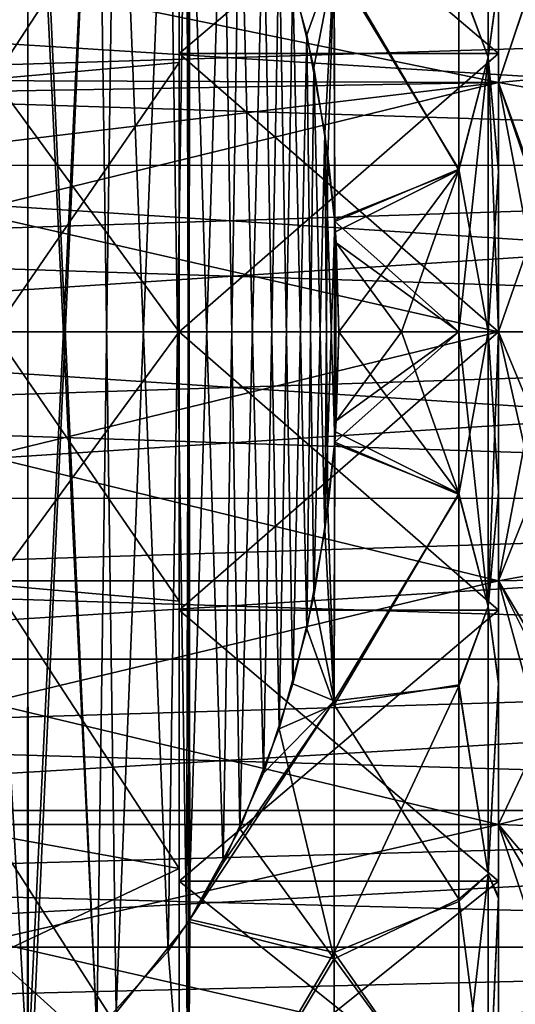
# Model space of a CAD drawing. Header units: metres. Extents: x -62 to 150, y -92 to 92.
# Tile 457 of 656: x -28.24 to -25.13, y 55.79 to 61.96. Entities that reach past the tile are written whole.
import ezdxf

# ---------------------------------------------------------------- set-up
doc = ezdxf.new("R2010")
doc.units = ezdxf.units.M
doc.layers.add('solid_500615', color=7, linetype='CONTINUOUS')

msp = doc.modelspace()

# ---------------------------------------------------------------- linework, layer by layer
at = {"layer": 'solid_500615'}
for points in [[(-28.18671, 55.300964, 4.830354), (-28.189392, 64.701851, 4.830354), (-28.733845, 64.931824, 4.830354)], [(-28.18671, 55.300964, 4.830354), (-28.733845, 64.931824, 4.830354), (-28.288675, 55.243332, 4.830354)], [(-28.733847, 55.068172, -19.169645), (-28.288675, 64.756668, -19.169645), (-28.18671, 64.699036, -19.169645)], [(-28.733847, 55.068172, -19.169645), (-28.18671, 64.699036, -19.169645), (-28.189392, 55.298145, -19.169645)], [(-27.755503, 55.619003, 4.830354), (-28.166155, 64.687965, 4.830354), (-28.189392, 64.701851, 4.830354)], [(-27.755503, 55.619003, 4.830354), (-28.189392, 64.701851, 4.830354), (-28.18671, 55.300964, 4.830354)], [(-28.189392, 55.298145, -19.169645), (-28.18671, 64.699036, -19.169645), (-27.755503, 64.380997, -19.169645)], [(-27.755503, 55.619003, 4.830354), (-27.635214, 64.264885, 4.830354), (-28.166155, 64.687965, 4.830354)], [(-28.166155, 55.312035, -19.169645), (-28.189392, 55.298145, -19.169645), (-27.755503, 64.380997, -19.169645)], [(-27.635214, 55.735111, -19.169645), (-28.166155, 55.312035, -19.169645), (-27.755503, 64.380997, -19.169645)], [(-27.635214, 55.735111, -19.169645), (-27.755503, 64.380997, -19.169645), (-27.308895, 63.882172, -19.169645)], [(-27.308895, 56.117828, 4.830354), (-27.635214, 64.264885, 4.830354), (-27.755503, 55.619003, 4.830354)], [(-27.308895, 56.117828, 4.830354), (-27.194193, 63.716572, 4.830354), (-27.635214, 64.264885, 4.830354)], [(-27.635214, 55.735111, -19.169645), (-27.308895, 63.882172, -19.169645), (-27.194193, 56.283428, -19.169645)], [(-27.194193, 56.283428, -19.169645), (-27.308895, 63.882172, -19.169645), (-27.172483, 63.683041, -19.169645)], [(-27.172485, 56.316959, 4.830354), (-27.194193, 63.716572, 4.830354), (-27.308895, 56.117828, 4.830354)], [(-27.172485, 56.316959, 4.830354), (-27.181791, 63.697727, 4.830354), (-27.194193, 63.716572, 4.830354)], [(-27.194193, 56.283428, -19.169645), (-27.172483, 63.683041, -19.169645), (-27.181791, 56.302273, -19.169645)], [(-26.965176, 56.671593, 4.830354), (-26.859846, 63.114033, 4.830354), (-27.181791, 63.697727, 4.830354)], [(-26.965176, 56.671593, 4.830354), (-27.181791, 63.697727, 4.830354), (-27.172485, 56.316959, 4.830354)], [(-27.181791, 56.302273, -19.169645), (-27.172483, 63.683041, -19.169645), (-26.965176, 63.328407, -19.169645)], [(-27.239401, 61.744419, -17.625076), (-25.239401, 61.744419, -17.625076), (-25.239401, 63.442001, -17.195189)], [(-27.239401, 63.442001, -17.195189), (-27.239401, 61.744419, -17.625076), (-25.239401, 63.442001, -17.195189)], [(-27.239401, 63.442001, 2.855896), (-25.239401, 63.442001, 2.855896), (-25.239401, 61.744419, 3.285784)], [(-27.239401, 61.744419, 3.285784), (-27.239401, 63.442001, 2.855896), (-25.239401, 61.744419, 3.285784)], [(-27.239401, 63.363636, -17.092283), (-27.239401, 61.744419, -17.625076), (-27.239401, 63.442001, -17.195189)], [(-27.239401, 63.363815, 2.75293), (-27.239401, 63.442001, 2.855896), (-27.239401, 61.744419, 3.285784)], [(-25.239401, 62.207039, -17.583706), (-25.239401, 63.442001, -17.195189), (-25.239401, 61.744419, -17.625076)], [(-25.239401, 62.19754, 3.246425), (-25.239401, 61.744419, 3.285784), (-25.239401, 63.442001, 2.855896)], [(-25.303986, 61.720669, -18.033531), (-25.489401, 62.221382, -18.256483), (-25.303986, 63.398972, -17.630606)], [(-25.303986, 63.398972, 3.291314), (-25.489401, 62.21167, 3.919134), (-25.303986, 61.720669, 3.694239)], [(-25.303986, 63.398972, 3.291314), (-25.303986, 61.720669, 3.694239), (-25.239401, 62.19754, 3.246425)], [(-25.303986, 61.720669, -18.033531), (-25.303986, 63.398972, -17.630606), (-25.239401, 62.207039, -17.583706)], [(-28.401403, 63.153675, 1.595791), (-27.239401, 63.363815, 2.75293), (-28.401384, 61.5854, 2.009953)], [(-28.401386, 61.585289, -16.349264), (-27.239401, 63.363636, -17.092283), (-28.401402, 63.153496, -15.935147)], [(-28.401386, 61.585289, -16.349264), (-27.239401, 61.688381, -17.509977), (-27.239401, 63.363636, -17.092283)], [(-28.401384, 61.5854, 2.009953), (-27.239401, 63.363815, 2.75293), (-27.239401, 61.688488, 3.170666)], [(-27.239401, 61.688488, 3.170666), (-27.239401, 63.363815, 2.75293), (-27.239401, 61.744419, 3.285784)], [(-27.239401, 63.363636, -17.092283), (-27.239401, 61.688381, -17.509977), (-27.239401, 61.744419, -17.625076)], [(-26.859846, 56.885967, -19.169645), (-27.181791, 56.302273, -19.169645), (-26.965176, 63.328407, -19.169645)], [(-26.859846, 56.885967, -19.169645), (-26.965176, 63.328407, -19.169645), (-26.712803, 62.766254, -19.169645)], [(-25.239401, 63.088299, -17.18166), (-25.239401, 61.561592, -17.530121), (-31.6394, 62.876225, -17.244631)], [(-25.239401, 63.088299, 2.842368), (-31.6394, 62.365692, 3.037289), (-31.6394, 61.58474, 3.187314)], [(-25.239401, 61.561592, 3.190829), (-25.239401, 63.088299, 2.842368), (-31.6394, 61.58474, 3.187314)], [(-26.712803, 57.233746, 4.830354), (-26.859846, 63.114033, 4.830354), (-26.965176, 56.671593, 4.830354)], [(-26.712803, 57.233746, 4.830354), (-26.613733, 62.488091, 4.830354), (-26.859846, 63.114033, 4.830354)], [(-25.239401, 61.561592, 3.190829), (-24.971188, 62.36937, 3.195344), (-25.239401, 63.088299, 2.842368)], [(-25.239401, 63.088299, -17.18166), (-25.001766, 62.269215, -17.53895), (-25.239401, 61.561592, -17.530121)], [(-25.239401, 61.561592, -17.530121), (-31.6394, 61.452126, -17.54603), (-31.6394, 62.876225, -17.244631)], [(-26.613733, 57.511909, -19.169645), (-26.859846, 56.885967, -19.169645), (-26.712803, 62.766254, -19.169645)], [(-26.613733, 57.511909, -19.169645), (-26.712803, 62.766254, -19.169645), (-26.528456, 62.207058, -19.169645)], [(-26.528456, 57.792942, 4.830354), (-26.613733, 62.488091, 4.830354), (-26.712803, 57.233746, 4.830354)], [(-26.613733, 62.488091, 4.830354), (-26.440823, 61.861526, 4.830354), (-26.2693, 62.338181, 4.62304)], [(-26.528456, 57.792942, 4.830354), (-26.440823, 61.861526, 4.830354), (-26.613733, 62.488091, 4.830354)], [(-26.440823, 61.861526, 4.830354), (-26.327074, 61.243999, 4.830354), (-26.2693, 62.338181, 4.62304)], [(-26.327074, 61.243999, 4.830354), (-26.266951, 60.702625, 4.830354), (-26.2693, 62.338181, 4.62304)], [(-26.2693, 62.338181, 4.62304), (-25.489401, 61.013512, 4.092029), (-25.489401, 62.21167, 3.919134)], [(-26.2693, 62.338181, 4.62304), (-26.266951, 60.702625, 4.830354), (-25.489401, 61.013512, 4.092029)], [(-25.239401, 61.561592, 3.190829), (-24.971022, 61.588135, 3.343526), (-24.971188, 62.36937, 3.195344)], [(-26.397306, 61.655701, -19.169645), (-26.528456, 62.207058, -19.169645), (-26.2693, 62.312042, -18.967485)], [(-26.397306, 61.655701, -19.169645), (-26.2693, 62.312042, -18.967485), (-26.308676, 61.107727, -19.169645)], [(-26.308676, 61.107727, -19.169645), (-26.2693, 62.312042, -18.967485), (-26.266109, 60.691746, -19.169645)], [(-26.2693, 62.312042, -18.967485), (-25.489401, 62.221382, -18.256483), (-25.489401, 61.018581, -18.430862)], [(-26.266109, 60.691746, -19.169645), (-26.2693, 62.312042, -18.967485), (-25.489401, 61.018581, -18.430862)], [(-25.239401, 61.561592, -17.530121), (-25.001766, 62.269215, -17.53895), (-24.986061, 61.515606, -17.684746)], [(-26.613733, 57.511909, -19.169645), (-26.528456, 62.207058, -19.169645), (-26.440823, 58.138474, -19.169645)], [(-26.440823, 58.138474, -19.169645), (-26.528456, 62.207058, -19.169645), (-26.397306, 61.655701, -19.169645)], [(-25.303986, 61.720669, -18.033531), (-25.489401, 61.018581, -18.430862), (-25.489401, 62.221382, -18.256483)], [(-25.303986, 61.720669, 3.694239), (-25.489401, 62.21167, 3.919134), (-25.489401, 61.013512, 4.092029)], [(-25.303986, 61.720669, -18.033531), (-25.239401, 62.207039, -17.583706), (-25.239401, 61.009041, -17.76688)], [(-25.239401, 61.009041, -17.76688), (-25.239401, 62.207039, -17.583706), (-25.239401, 61.744419, -17.625076)], [(-25.303986, 61.720669, 3.694239), (-25.239401, 61.004063, 3.428064), (-25.239401, 62.19754, 3.246425)], [(-25.239401, 62.19754, 3.246425), (-25.239401, 61.004063, 3.428064), (-25.239401, 61.744419, 3.285784)], [(-32.239399, 62.051708, -12.807952), (-32.239399, 61.552525, -12.965305), (-16.239401, 62.050686, -12.807772)], [(-32.239399, 62.051685, -1.531331), (-16.239401, 62.050686, -1.53152), (-16.239401, 61.047035, -1.262058)], [(-32.239399, 61.552505, -1.373981), (-32.239399, 62.051685, -1.531331), (-16.239401, 61.047035, -1.262058)], [(-32.239399, 61.552525, -12.965305), (-16.239401, 61.047035, -13.077233), (-16.239401, 62.050686, -12.807772)], [(-26.397306, 58.344299, 4.830354), (-26.440823, 61.861526, 4.830354), (-26.528456, 57.792942, 4.830354)], [(-26.397306, 58.344299, 4.830354), (-26.327074, 61.243999, 4.830354), (-26.440823, 61.861526, 4.830354)], [(-27.239401, 61.744419, 3.285784), (-25.239401, 61.744419, 3.285784), (-25.239401, 60, 3.430354)], [(-27.239401, 60, 3.430354), (-27.239401, 61.744419, 3.285784), (-25.239401, 60, 3.430354)], [(-27.239401, 60, -17.769646), (-25.239401, 60, -17.769646), (-25.239401, 61.744419, -17.625076)], [(-27.239401, 61.744419, -17.625076), (-27.239401, 60, -17.769646), (-25.239401, 61.744419, -17.625076)], [(-27.239401, 60, -17.647146), (-27.239401, 60, -17.769646), (-27.239401, 61.744419, -17.625076)], [(-27.239401, 61.688381, -17.509977), (-27.239401, 60, -17.647146), (-27.239401, 61.744419, -17.625076)], [(-27.239401, 61.688488, 3.170666), (-27.239401, 61.744419, 3.285784), (-27.239401, 60, 3.430354)], [(-25.303986, 61.720669, -18.033531), (-25.303986, 60, -18.168951), (-25.489401, 61.018581, -18.430862)], [(-25.303986, 61.720669, 3.694239), (-25.489401, 61.013512, 4.092029), (-25.489401, 60, 4.137543)], [(-25.303986, 61.720669, 3.694239), (-25.489401, 60, 4.137543), (-25.303986, 60, 3.829659)], [(-25.303986, 61.720669, 3.694239), (-25.303986, 60, 3.829659), (-25.239401, 61.004063, 3.428064)], [(-25.303986, 61.720669, -18.033531), (-25.239401, 61.009041, -17.76688), (-25.239401, 60, -17.815397)], [(-25.303986, 61.720669, -18.033531), (-25.239401, 60, -17.815397), (-25.303986, 60, -18.168951)], [(-25.239401, 60, 3.476105), (-25.239401, 60, 3.430354), (-25.239401, 61.744419, 3.285784)], [(-25.239401, 61.009041, -17.76688), (-25.239401, 61.744419, -17.625076), (-25.239401, 60, -17.769646)], [(-25.239401, 61.004063, 3.428064), (-25.239401, 60, 3.476105), (-25.239401, 61.744419, 3.285784)], [(-28.4014, 60, -16.485146), (-27.239401, 60, -17.647146), (-27.239401, 61.688381, -17.509977)], [(-28.4014, 60, -16.485146), (-27.239401, 61.688381, -17.509977), (-28.401386, 61.585289, -16.349264)], [(-28.401384, 61.5854, 2.009953), (-27.239401, 61.688488, 3.170666), (-27.239401, 60, 3.307854)], [(-27.239401, 60, 3.307854), (-27.239401, 61.688488, 3.170666), (-27.239401, 60, 3.430354)], [(-26.440823, 58.138474, -19.169645), (-26.397306, 61.655701, -19.169645), (-26.327074, 58.756001, -19.169645)], [(-26.327074, 58.756001, -19.169645), (-26.397306, 61.655701, -19.169645), (-26.308676, 61.107727, -19.169645)], [(-25.239401, 61.561592, 3.190829), (-31.6394, 61.58474, 3.187314), (-31.6394, 60.794659, 3.277675)], [(-28.401384, 61.5854, 2.009953), (-27.239401, 60, 3.307854), (-28.4014, 60, 2.145854)], [(-25.239401, 61.561592, 3.190829), (-24.961819, 60.797329, 3.438193), (-24.971022, 61.588135, 3.343526)], [(-32.239399, 61.552525, -12.965305), (-32.239399, 61.04158, -13.078547), (-16.239401, 61.047035, -13.077233)], [(-32.239399, 61.041565, -1.260742), (-32.239399, 61.552505, -1.373981), (-16.239401, 61.047035, -1.262058)], [(-25.239401, 61.561592, -17.530121), (-25.239401, 60, -17.647146), (-31.6394, 61.452126, -17.54603)], [(-25.239401, 61.561592, 3.190829), (-31.6394, 60.794659, 3.277675), (-31.6394, 60, 3.307854)], [(-25.239401, 60, 3.307854), (-25.239401, 61.561592, 3.190829), (-31.6394, 60, 3.307854)], [(-25.239401, 60, 3.307854), (-24.961819, 60.797329, 3.438193), (-25.239401, 61.561592, 3.190829)], [(-25.239401, 61.561592, -17.530121), (-24.966698, 60.758068, -17.777538), (-24.943697, 60, -17.817871)], [(-25.239401, 61.561592, -17.530121), (-24.943697, 60, -17.817871), (-25.239401, 60, -17.647146)], [(-25.239401, 61.561592, -17.530121), (-24.986061, 61.515606, -17.684746), (-24.966698, 60.758068, -17.777538)], [(-25.239401, 60, -17.647146), (-31.6394, 60, -17.647146), (-31.6394, 61.452126, -17.54603)], [(-26.308676, 58.892273, 4.830354), (-26.327074, 61.243999, 4.830354), (-26.397306, 58.344299, 4.830354)], [(-26.266109, 59.308254, 4.830354), (-26.266951, 60.702625, 4.830354), (-26.327074, 61.243999, 4.830354)], [(-26.308676, 58.892273, 4.830354), (-26.266109, 59.308254, 4.830354), (-26.327074, 61.243999, 4.830354)], [(-26.327074, 58.756001, -19.169645), (-26.308676, 61.107727, -19.169645), (-26.266109, 60.691746, -19.169645)], [(-32.239399, 61.041565, -1.260742), (-16.239401, 61.047035, -1.262058), (-16.239401, 60, -1.169646)], [(-32.239399, 60, -13.169646), (-16.239401, 60, -13.169646), (-16.239401, 61.047035, -13.077233)], [(-32.239399, 60.522758, -13.14683), (-32.239399, 60, -13.169646), (-16.239401, 61.047035, -13.077233)], [(-32.239399, 61.04158, -13.078547), (-32.239399, 60.522758, -13.14683), (-16.239401, 61.047035, -13.077233)], [(-32.239399, 60.522747, -1.192461), (-32.239399, 61.041565, -1.260742), (-16.239401, 60, -1.169646)], [(-26.266951, 60.702625, 4.830354), (-26.261345, 60.627247, 4.830354), (-25.489401, 61.013512, 4.092029)], [(-26.266109, 60.691746, -19.169645), (-25.489401, 61.018581, -18.430862), (-25.489401, 60, -18.476835)], [(-26.261345, 60.627247, 4.830354), (-26.239401, 60, 4.830354), (-25.489401, 61.013512, 4.092029)], [(-26.239401, 60, 4.830354), (-25.84667, 60, 4.503143), (-25.489401, 61.013512, 4.092029)], [(-25.84667, 60, 4.503143), (-25.489401, 60, 4.137543), (-25.489401, 61.013512, 4.092029)], [(-25.303986, 60, -18.168951), (-25.489401, 60, -18.476835), (-25.489401, 61.018581, -18.430862)], [(-25.303986, 60, 3.829659), (-25.239401, 60, 3.476105), (-25.239401, 61.004063, 3.428064)], [(-25.239401, 60, -17.815397), (-25.239401, 61.009041, -17.76688), (-25.239401, 60, -17.769646)], [(-25.239401, 60, 3.307854), (-24.943699, 60, 3.478578), (-24.961819, 60.797329, 3.438193)], [(-26.327074, 58.756001, -19.169645), (-26.266109, 60.691746, -19.169645), (-26.266951, 59.297375, -19.169645)], [(-26.256752, 59.442184, 4.830354), (-26.261345, 60.627247, 4.830354), (-26.266951, 60.702625, 4.830354)], [(-26.256752, 59.442184, 4.830354), (-26.266951, 60.702625, 4.830354), (-26.266109, 59.308254, 4.830354)], [(-26.266951, 59.297375, -19.169645), (-26.266109, 60.691746, -19.169645), (-26.256752, 60.557816, -19.169645)], [(-26.256752, 60.557816, -19.169645), (-26.266109, 60.691746, -19.169645), (-25.489401, 60, -18.476835)], [(-26.256752, 59.442184, 4.830354), (-26.239401, 60, 4.830354), (-26.261345, 60.627247, 4.830354)], [(-26.261345, 59.372753, -19.169645), (-26.266951, 59.297375, -19.169645), (-26.256752, 60.557816, -19.169645)], [(-26.261345, 59.372753, -19.169645), (-26.256752, 60.557816, -19.169645), (-26.239401, 60, -19.169645)], [(-26.256752, 60.557816, -19.169645), (-25.84667, 60, -18.842434), (-26.239401, 60, -19.169645)], [(-26.256752, 60.557816, -19.169645), (-25.489401, 60, -18.476835), (-25.84667, 60, -18.842434)], [(-32.239399, 60, -1.169646), (-32.239399, 60.522747, -1.192461), (-16.239401, 60, -1.169646)], [(-32.239399, 60, -1.169646), (-16.239401, 60, -1.169646), (-16.239401, 58.952965, -1.262058)], [(-32.239399, 59.477242, -1.192462), (-32.239399, 60, -1.169646), (-16.239401, 58.952965, -1.262058)], [(-32.239399, 58.958435, -13.078549), (-16.239401, 58.952965, -13.077233), (-16.239401, 60, -13.169646)], [(-32.239399, 59.477253, -13.146831), (-16.239401, 60, -13.169646), (-32.239399, 60, -13.169646)], [(-32.239399, 59.477253, -13.146831), (-32.239399, 58.958435, -13.078549), (-16.239401, 60, -13.169646)], [(-25.239401, 58.438408, -17.530121), (-31.6394, 60, -17.647146), (-25.239401, 60, -17.647146)], [(-25.239401, 58.438408, -17.530121), (-31.6394, 58.438408, -17.530121), (-31.6394, 60, -17.647146)], [(-31.6394, 58.438408, 3.190829), (-25.239401, 60, 3.307854), (-31.6394, 60, 3.307854)], [(-25.239401, 58.438408, 3.190829), (-25.239401, 60, 3.307854), (-31.6394, 58.438408, 3.190829)], [(-28.401384, 58.4146, -16.349245), (-27.239401, 60, -17.647146), (-28.4014, 60, -16.485146)], [(-28.4014, 60, 2.145854), (-27.239401, 60, 3.307854), (-27.239401, 58.311619, 3.170685)], [(-28.401386, 58.414711, 2.009973), (-28.4014, 60, 2.145854), (-27.239401, 58.311619, 3.170685)], [(-28.401384, 58.4146, -16.349245), (-27.239401, 58.311512, -17.509958), (-27.239401, 60, -17.647146)], [(-27.239401, 60, 3.430354), (-25.239401, 60, 3.430354), (-25.239401, 58.255581, 3.285784)], [(-27.239401, 58.255581, 3.285784), (-27.239401, 60, 3.430354), (-25.239401, 58.255581, 3.285784)], [(-27.239401, 58.255581, -17.625076), (-25.239401, 58.255581, -17.625076), (-25.239401, 60, -17.769646)], [(-27.239401, 58.255581, -17.625076), (-25.239401, 60, -17.769646), (-27.239401, 60, -17.769646)], [(-27.239401, 58.311512, -17.509958), (-27.239401, 58.255581, -17.625076), (-27.239401, 60, -17.769646)], [(-27.239401, 58.311512, -17.509958), (-27.239401, 60, -17.769646), (-27.239401, 60, -17.647146)], [(-27.239401, 60, 3.307854), (-27.239401, 60, 3.430354), (-27.239401, 58.255581, 3.285784)], [(-27.239401, 58.311619, 3.170685), (-27.239401, 60, 3.307854), (-27.239401, 58.255581, 3.285784)], [(-26.256752, 59.442184, 4.830354), (-26.266109, 59.308254, 4.830354), (-25.489401, 60, 4.137543)], [(-25.489401, 58.981419, 4.091571), (-25.489401, 60, 4.137543), (-26.266109, 59.308254, 4.830354)], [(-25.489401, 58.986488, -18.43132), (-26.261345, 59.372753, -19.169645), (-26.239401, 60, -19.169645)], [(-26.256752, 59.442184, 4.830354), (-25.489401, 60, 4.137543), (-25.84667, 60, 4.503143)], [(-26.256752, 59.442184, 4.830354), (-25.84667, 60, 4.503143), (-26.239401, 60, 4.830354)], [(-25.489401, 58.986488, -18.43132), (-26.239401, 60, -19.169645), (-25.84667, 60, -18.842434)], [(-25.489401, 58.986488, -18.43132), (-25.84667, 60, -18.842434), (-25.489401, 60, -18.476835)], [(-25.303986, 58.279331, -18.033531), (-25.489401, 58.986488, -18.43132), (-25.489401, 60, -18.476835)], [(-25.303986, 58.279331, -18.033531), (-25.489401, 60, -18.476835), (-25.303986, 60, -18.168951)], [(-25.303986, 60, 3.829659), (-25.489401, 60, 4.137543), (-25.489401, 58.981419, 4.091571)], [(-25.303986, 60, 3.829659), (-25.489401, 58.981419, 4.091571), (-25.303986, 58.279331, 3.694239)], [(-25.303986, 58.279331, 3.694239), (-25.239401, 58.990959, 3.427588), (-25.239401, 60, 3.476105)], [(-25.303986, 60, 3.829659), (-25.303986, 58.279331, 3.694239), (-25.239401, 60, 3.476105)], [(-25.303986, 60, -18.168951), (-25.239401, 60, -17.815397), (-25.239401, 58.995937, -17.767355)], [(-25.303986, 58.279331, -18.033531), (-25.303986, 60, -18.168951), (-25.239401, 58.995937, -17.767355)], [(-25.239401, 58.438408, 3.190829), (-24.917059, 59.250393, 3.467578), (-24.943699, 60, 3.478578)], [(-25.239401, 58.438408, 3.190829), (-24.943699, 60, 3.478578), (-25.239401, 60, 3.307854)], [(-25.239401, 60, -17.647146), (-24.943697, 60, -17.817871), (-24.918236, 59.224236, -17.804314)], [(-25.239401, 60, -17.647146), (-24.918236, 59.224236, -17.804314), (-24.88912, 58.446339, -17.735765)], [(-25.239401, 58.438408, -17.530121), (-25.239401, 60, -17.647146), (-24.88912, 58.446339, -17.735765)], [(-25.239401, 58.990959, 3.427588), (-25.239401, 58.255581, 3.285784), (-25.239401, 60, 3.430354)], [(-25.239401, 58.990959, 3.427588), (-25.239401, 60, 3.430354), (-25.239401, 60, 3.476105)], [(-25.239401, 60, -17.815397), (-25.239401, 60, -17.769646), (-25.239401, 58.255581, -17.625076)], [(-25.239401, 58.995937, -17.767355), (-25.239401, 60, -17.815397), (-25.239401, 58.255581, -17.625076)], [(-32.239399, 58.95842, -1.260745), (-32.239399, 59.477242, -1.192462), (-16.239401, 58.952965, -1.262058)], [(-25.489401, 58.986488, -18.43132), (-26.266951, 59.297375, -19.169645), (-26.261345, 59.372753, -19.169645)], [(-26.308676, 58.892273, 4.830354), (-26.2693, 57.687958, 4.628193), (-26.266109, 59.308254, 4.830354)], [(-25.489401, 58.981419, 4.091571), (-26.266109, 59.308254, 4.830354), (-26.2693, 57.687958, 4.628193)], [(-26.327074, 58.756001, -19.169645), (-26.266951, 59.297375, -19.169645), (-26.2693, 57.661819, -18.962332)], [(-25.489401, 58.986488, -18.43132), (-26.2693, 57.661819, -18.962332), (-26.266951, 59.297375, -19.169645)], [(-25.239401, 58.438408, 3.190829), (-24.882307, 58.503666, 3.408716), (-24.917059, 59.250393, 3.467578)], [(-25.303986, 58.279331, -18.033531), (-25.239401, 58.995937, -17.767355), (-25.239401, 57.80246, -17.585716)], [(-25.239401, 57.80246, -17.585716), (-25.239401, 58.995937, -17.767355), (-25.239401, 58.255581, -17.625076)], [(-32.239399, 58.958435, -13.078549), (-32.239399, 58.447495, -12.96531), (-16.239401, 58.952965, -13.077233)], [(-32.239399, 58.447475, -1.373987), (-32.239399, 58.95842, -1.260745), (-16.239401, 58.952965, -1.262058)], [(-32.239399, 58.447475, -1.373987), (-16.239401, 58.952965, -1.262058), (-16.239401, 57.949314, -1.53152)], [(-32.239399, 57.948315, -12.807961), (-16.239401, 57.949314, -12.807772), (-16.239401, 58.952965, -13.077233)], [(-32.239399, 58.447495, -12.96531), (-32.239399, 57.948315, -12.807961), (-16.239401, 58.952965, -13.077233)], [(-25.489401, 58.986488, -18.43132), (-25.489401, 57.78833, -18.258425), (-26.2693, 57.661819, -18.962332)], [(-25.489401, 57.778618, 3.917192), (-25.489401, 58.981419, 4.091571), (-26.2693, 57.687958, 4.628193)], [(-25.303986, 58.279331, -18.033531), (-25.489401, 57.78833, -18.258425), (-25.489401, 58.986488, -18.43132)], [(-25.303986, 58.279331, 3.694239), (-25.489401, 58.981419, 4.091571), (-25.489401, 57.778618, 3.917192)], [(-25.303986, 58.279331, 3.694239), (-25.239401, 57.792961, 3.244414), (-25.239401, 58.990959, 3.427588)], [(-25.239401, 58.990959, 3.427588), (-25.239401, 57.792961, 3.244414), (-25.239401, 58.255581, 3.285784)], [(-26.308676, 58.892273, 4.830354), (-26.397306, 58.344299, 4.830354), (-26.2693, 57.687958, 4.628193)], [(-26.440823, 58.138474, -19.169645), (-26.327074, 58.756001, -19.169645), (-26.2693, 57.661819, -18.962332)], [(-25.239401, 58.438408, 3.190829), (-24.839441, 57.762512, 3.302404), (-24.882307, 58.503666, 3.408716)], [(-32.239399, 57.948292, -1.53134), (-32.239399, 58.447475, -1.373987), (-16.239401, 57.949314, -1.53152)], [(-25.239401, 58.438408, 3.190829), (-31.6394, 58.438408, 3.190829), (-31.6394, 56.911701, 2.842368)], [(-25.239401, 56.911701, 2.842368), (-25.239401, 58.438408, 3.190829), (-31.6394, 56.911701, 2.842368)], [(-25.239401, 56.911701, -17.18166), (-31.6394, 56.911701, -17.18166), (-31.6394, 58.438408, -17.530121)], [(-25.239401, 58.438408, -17.530121), (-25.239401, 56.911701, -17.18166), (-31.6394, 58.438408, -17.530121)], [(-25.239401, 58.438408, -17.530121), (-24.88912, 58.446339, -17.735765), (-24.856314, 57.669945, -17.611509)], [(-25.239401, 56.911701, 2.842368), (-24.839441, 57.762512, 3.302404), (-25.239401, 58.438408, 3.190829)], [(-25.239401, 58.438408, -17.530121), (-24.856314, 57.669945, -17.611509), (-24.819347, 56.897018, -17.430752)], [(-25.239401, 58.438408, -17.530121), (-24.819347, 56.897018, -17.430752), (-25.239401, 56.911701, -17.18166)], [(-28.401403, 56.846325, -15.935082), (-27.239401, 56.636185, -17.092222), (-28.401384, 58.4146, -16.349245)], [(-28.401386, 58.414711, 2.009973), (-27.239401, 56.636364, 2.752991), (-28.401402, 56.846504, 1.595855)], [(-28.401386, 58.414711, 2.009973), (-27.239401, 58.311619, 3.170685), (-27.239401, 56.636364, 2.752991)], [(-28.401384, 58.4146, -16.349245), (-27.239401, 56.636185, -17.092222), (-27.239401, 58.311512, -17.509958)], [(-26.397306, 58.344299, 4.830354), (-26.528456, 57.792942, 4.830354), (-26.2693, 57.687958, 4.628193)], [(-27.239401, 56.636364, 2.752991), (-27.239401, 58.311619, 3.170685), (-27.239401, 58.255581, 3.285784)], [(-27.239401, 58.311512, -17.509958), (-27.239401, 56.636185, -17.092222), (-27.239401, 58.255581, -17.625076)], [(-27.239401, 58.255581, 3.285784), (-25.239401, 58.255581, 3.285784), (-25.239401, 56.557999, 2.855896)], [(-27.239401, 58.255581, 3.285784), (-25.239401, 56.557999, 2.855896), (-27.239401, 56.557999, 2.855896)], [(-27.239401, 56.557999, -17.195189), (-25.239401, 56.557999, -17.195189), (-25.239401, 58.255581, -17.625076)], [(-27.239401, 56.557999, -17.195189), (-25.239401, 58.255581, -17.625076), (-27.239401, 58.255581, -17.625076)], [(-27.239401, 56.636185, -17.092222), (-27.239401, 56.557999, -17.195189), (-27.239401, 58.255581, -17.625076)], [(-27.239401, 56.636364, 2.752991), (-27.239401, 58.255581, 3.285784), (-27.239401, 56.557999, 2.855896)], [(-25.303986, 58.279331, 3.694239), (-25.489401, 57.778618, 3.917192), (-25.303986, 56.601028, 3.291314)], [(-25.303986, 56.601028, -17.630606), (-25.489401, 57.78833, -18.258425), (-25.303986, 58.279331, -18.033531)], [(-25.303986, 56.601028, -17.630606), (-25.303986, 58.279331, -18.033531), (-25.239401, 57.80246, -17.585716)], [(-25.303986, 58.279331, 3.694239), (-25.303986, 56.601028, 3.291314), (-25.239401, 57.792961, 3.244414)], [(-25.239401, 57.792961, 3.244414), (-25.239401, 56.557999, 2.855896), (-25.239401, 58.255581, 3.285784)], [(-25.239401, 57.80246, -17.585716), (-25.239401, 58.255581, -17.625076), (-25.239401, 56.557999, -17.195189)], [(-26.613733, 57.511909, -19.169645), (-26.440823, 58.138474, -19.169645), (-26.2693, 57.661819, -18.962332)], [(-32.239399, 57.464691, -1.731612), (-16.239401, 57.949314, -1.53152), (-16.239401, 57, -1.973493)], [(-32.239399, 57.464691, -1.731612), (-32.239399, 57.948292, -1.53134), (-16.239401, 57.949314, -1.53152)], [(-32.239399, 57.000401, -12.366029), (-16.239401, 57, -12.365798), (-16.239401, 57.949314, -12.807772)], [(-32.239399, 57.464718, -12.607692), (-32.239399, 57.000401, -12.366029), (-16.239401, 57.949314, -12.807772)], [(-32.239399, 57.948315, -12.807961), (-32.239399, 57.464718, -12.607692), (-16.239401, 57.949314, -12.807772)], [(-26.528456, 57.792942, 4.830354), (-26.712803, 57.233746, 4.830354), (-26.2693, 57.687958, 4.628193)], [(-25.489401, 57.78833, -18.258425), (-25.489401, 56.443764, -17.903038), (-26.2693, 57.661819, -18.962332)], [(-25.489401, 57.778618, 3.917192), (-26.2693, 57.687958, 4.628193), (-26.2693, 56.109695, 4.20577)], [(-25.489401, 56.430176, 3.559235), (-25.489401, 57.778618, 3.917192), (-26.2693, 56.109695, 4.20577)], [(-25.303986, 56.601028, -17.630606), (-25.489401, 56.443764, -17.903038), (-25.489401, 57.78833, -18.258425)], [(-25.303986, 56.601028, 3.291314), (-25.489401, 57.778618, 3.917192), (-25.489401, 56.430176, 3.559235)], [(-25.303986, 56.601028, -17.630606), (-25.239401, 57.80246, -17.585716), (-25.239401, 56.462006, -17.210482)], [(-25.303986, 56.601028, 3.291314), (-25.239401, 56.448807, 2.866529), (-25.239401, 57.792961, 3.244414)], [(-25.239401, 56.462006, -17.210482), (-25.239401, 57.80246, -17.585716), (-25.239401, 56.557999, -17.195189)], [(-25.239401, 57.792961, 3.244414), (-25.239401, 56.448807, 2.866529), (-25.239401, 56.557999, 2.855896)], [(-25.239401, 56.911701, 2.842368), (-24.78706, 57.027416, 3.149393), (-24.839441, 57.762512, 3.302404)], [(-27.172485, 56.316959, 4.830354), (-26.2693, 56.109695, 4.20577), (-26.2693, 57.687958, 4.628193)], [(-26.965176, 56.671593, 4.830354), (-27.172485, 56.316959, 4.830354), (-26.2693, 57.687958, 4.628193)], [(-26.712803, 57.233746, 4.830354), (-26.965176, 56.671593, 4.830354), (-26.2693, 57.687958, 4.628193)], [(-26.613733, 57.511909, -19.169645), (-26.2693, 57.661819, -18.962332), (-26.2693, 56.069813, -18.531343)], [(-25.489401, 56.443764, -17.903038), (-26.2693, 56.069813, -18.531343), (-26.2693, 57.661819, -18.962332)], [(-26.613733, 57.511909, -19.169645), (-26.2693, 56.069813, -18.531343), (-26.859846, 56.885967, -19.169645)], [(-32.239399, 57.000374, -1.973277), (-32.239399, 57.464691, -1.731612), (-16.239401, 57, -1.973493)], [(-25.239401, 56.911701, 2.842368), (-24.726563, 56.303104, 2.949798), (-24.78706, 57.027416, 3.149393)], [(-32.239399, 57.000401, -12.366029), (-32.239399, 56.558895, -12.084805), (-16.239401, 57, -12.365798)], [(-32.239399, 56.558868, -2.254504), (-32.239399, 57.000374, -1.973277), (-16.239401, 57, -1.973493)], [(-32.239399, 56.558868, -2.254504), (-16.239401, 57, -1.973493), (-16.239401, 56.142586, -2.574636)], [(-32.239399, 56.143574, -11.766163), (-16.239401, 56.142586, -11.764656), (-16.239401, 57, -12.365798)], [(-32.239399, 56.558895, -12.084805), (-32.239399, 56.143574, -11.766163), (-16.239401, 57, -12.365798)], [(-25.239401, 56.911701, 2.842368), (-31.6394, 56.911701, 2.842368), (-31.6394, 55.453983, 2.270255)], [(-25.239401, 55.453983, 2.270255), (-25.239401, 56.911701, 2.842368), (-31.6394, 55.453983, 2.270255)], [(-25.239401, 55.453983, -16.609547), (-31.6394, 55.453983, -16.609547), (-31.6394, 56.911701, -17.18166)], [(-25.239401, 56.911701, -17.18166), (-25.239401, 55.453983, -16.609547), (-31.6394, 56.911701, -17.18166)], [(-25.239401, 55.453983, 2.270255), (-24.726563, 56.303104, 2.949798), (-25.239401, 56.911701, 2.842368)], [(-25.239401, 56.911701, -17.18166), (-24.819347, 56.897018, -17.430752), (-24.779226, 56.135784, -17.193806)], [(-25.239401, 56.911701, -17.18166), (-24.779226, 56.135784, -17.193806), (-24.737194, 55.394958, -16.902658)], [(-25.239401, 56.911701, -17.18166), (-24.737194, 55.394958, -16.902658), (-25.239401, 55.453983, -16.609547)], [(-28.401398, 56.0895, -15.624618), (-27.239401, 56.636185, -17.092222), (-28.401403, 56.846325, -15.935082)], [(-28.401402, 56.846504, 1.595855), (-27.239401, 56.636364, 2.752991), (-27.239401, 55.038086, 2.05816)], [(-28.401402, 56.846504, 1.595855), (-27.239401, 55.038086, 2.05816), (-28.401398, 56.089691, 1.285412)], [(-26.2693, 56.069813, -18.531343), (-27.181791, 56.302273, -19.169645), (-26.859846, 56.885967, -19.169645)], [(-28.401398, 56.0895, -15.624618), (-27.239401, 55.037895, -16.39735), (-27.239401, 56.636185, -17.092222)], [(-27.239401, 55.038086, 2.05816), (-27.239401, 56.636364, 2.752991), (-27.239401, 56.557999, 2.855896)], [(-27.239401, 56.636185, -17.092222), (-27.239401, 55.037895, -16.39735), (-27.239401, 56.557999, -17.195189)], [(-25.303986, 56.601028, 3.291314), (-25.489401, 56.430176, 3.559235), (-25.489401, 54.98822, 2.966161)], [(-25.303986, 56.601028, 3.291314), (-25.489401, 54.98822, 2.966161), (-25.303986, 55.00642, 2.630806)], [(-25.303986, 55.00642, -16.970098), (-25.489401, 56.443764, -17.903038), (-25.303986, 56.601028, -17.630606)], [(-25.303986, 55.00642, -16.970098), (-25.303986, 56.601028, -17.630606), (-25.239401, 56.462006, -17.210482)], [(-25.303986, 56.601028, 3.291314), (-25.303986, 55.00642, 2.630806), (-25.239401, 56.448807, 2.866529)], [(-32.239399, 56.143551, -2.573147), (-32.239399, 56.558868, -2.254504), (-16.239401, 56.142586, -2.574636)], [(-27.239401, 56.557999, 2.855896), (-25.239401, 56.557999, 2.855896), (-25.239401, 54.954823, 2.152699)], [(-27.239401, 56.557999, 2.855896), (-25.239401, 54.954823, 2.152699), (-27.239401, 54.954823, 2.152699)], [(-27.239401, 54.954823, -16.491991), (-25.239401, 54.954823, -16.491991), (-25.239401, 56.557999, -17.195189)], [(-27.239401, 54.954823, -16.491991), (-25.239401, 56.557999, -17.195189), (-27.239401, 56.557999, -17.195189)], [(-27.239401, 55.037895, -16.39735), (-27.239401, 54.954823, -16.491991), (-27.239401, 56.557999, -17.195189)], [(-27.239401, 55.038086, 2.05816), (-27.239401, 56.557999, 2.855896), (-27.239401, 54.954823, 2.152699)], [(-25.239401, 55.017246, 2.238653), (-25.239401, 54.954823, 2.152699), (-25.239401, 56.557999, 2.855896)], [(-25.239401, 56.448807, 2.866529), (-25.239401, 55.017246, 2.238653), (-25.239401, 56.557999, 2.855896)], [(-25.239401, 56.462006, -17.210482), (-25.239401, 56.557999, -17.195189), (-25.239401, 54.954823, -16.491991)], [(-25.303986, 55.00642, -16.970098), (-25.239401, 56.462006, -17.210482), (-25.239401, 55.033062, -16.586311)], [(-25.239401, 55.033062, -16.586311), (-25.239401, 56.462006, -17.210482), (-25.239401, 54.954823, -16.491991)], [(-25.489401, 56.443764, -17.903038), (-25.489401, 55.004684, -17.313578), (-26.2693, 56.069813, -18.531343)], [(-25.489401, 54.98822, 2.966161), (-25.489401, 56.430176, 3.559235), (-26.2693, 56.109695, 4.20577)], [(-25.303986, 55.00642, -16.970098), (-25.489401, 55.004684, -17.313578), (-25.489401, 56.443764, -17.903038)], [(-25.303986, 55.00642, 2.630806), (-25.239401, 55.017246, 2.238653), (-25.239401, 56.448807, 2.866529)], [(-27.635214, 55.735111, -19.169645), (-27.194193, 56.283428, -19.169645), (-27.183178, 54.542393, -18.479307)], [(-27.183178, 54.554722, 4.145957), (-27.172485, 56.316959, 4.830354), (-27.308895, 56.117828, 4.830354)], [(-27.194193, 56.283428, -19.169645), (-27.181791, 56.302273, -19.169645), (-27.183178, 54.542393, -18.479307)], [(-27.183178, 54.554722, 4.145957), (-26.2693, 56.109695, 4.20577), (-27.172485, 56.316959, 4.830354)], [(-26.2693, 56.069813, -18.531343), (-27.183178, 54.542393, -18.479307), (-27.181791, 56.302273, -19.169645)], [(-25.239401, 55.453983, 2.270255), (-24.662163, 55.598686, 2.704621), (-24.726563, 56.303104, 2.949798)], [(-32.239399, 56.143574, -11.766163), (-32.239399, 55.757607, -11.412535), (-16.239401, 56.142586, -11.764656)], [(-32.239399, 55.757587, -2.926776), (-32.239399, 56.143551, -2.573147), (-16.239401, 56.142586, -2.574636)], [(-32.239399, 55.757587, -2.926776), (-16.239401, 56.142586, -2.574636), (-16.239401, 55.404991, -3.31223)], [(-32.239399, 55.403931, -11.026608), (-16.239401, 55.404991, -11.027062), (-16.239401, 56.142586, -11.764656)], [(-32.239399, 55.757607, -11.412535), (-32.239399, 55.403931, -11.026608), (-16.239401, 56.142586, -11.764656)], [(-27.183178, 54.554722, 4.145957), (-27.308895, 56.117828, 4.830354), (-27.755503, 55.619003, 4.830354)], [(-27.183178, 54.554722, 4.145957), (-26.2693, 54.603283, 3.573258), (-26.2693, 56.109695, 4.20577)], [(-25.489401, 54.98822, 2.966161), (-26.2693, 56.109695, 4.20577), (-26.2693, 54.603283, 3.573258)], [(-28.401398, 56.089691, 1.285412), (-27.239401, 55.038086, 2.05816), (-28.401402, 55.361786, 0.909062)], [(-28.401402, 55.36161, -15.248251), (-27.239401, 55.037895, -16.39735), (-28.401398, 56.0895, -15.624618)], [(-26.2693, 56.069813, -18.531343), (-26.2693, 54.551777, -17.88652), (-27.183178, 54.542393, -18.479307)], [(-25.489401, 55.004684, -17.313578), (-26.2693, 54.551777, -17.88652), (-26.2693, 56.069813, -18.531343)]]:
    msp.add_3dface(points, dxfattribs=at)

doc.saveas('drawing.dxf')
